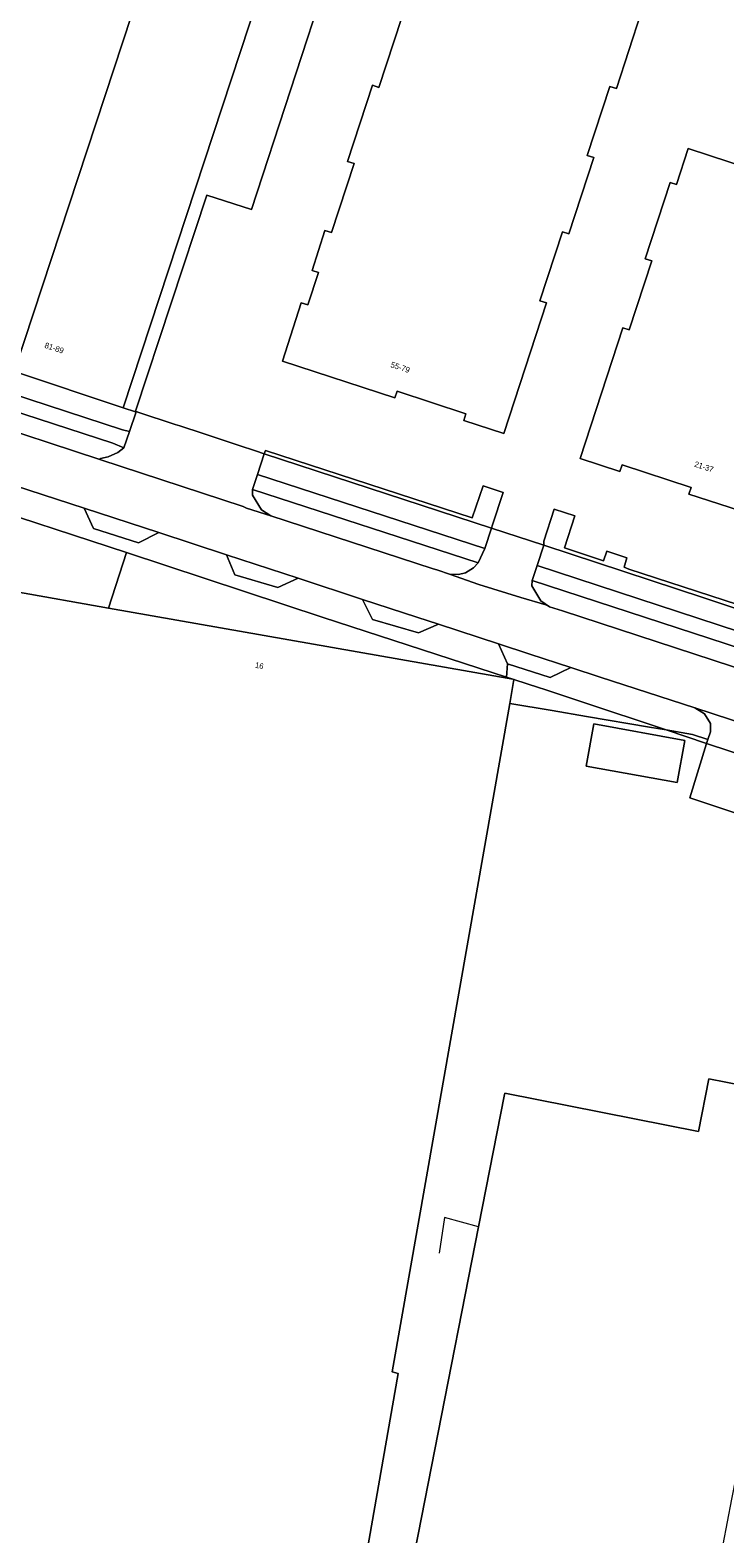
# Model space of a CAD drawing. Header units: metres. Extents: x 151448 to 154749, y 463108 to 465296.
# Tile 328 of 449: x 153108 to 153199, y 464088 to 464285. Entities that reach past the tile are written whole.
import ezdxf
from ezdxf.enums import TextEntityAlignment as Align

# ---------------------------------------------------------------- set-up
doc = ezdxf.new("R2010")
doc.units = ezdxf.units.M
for name, color, linetype, lineweight in [('B-PV-GR-BEPLANTING_CULTUUR_BODEMBEDEKKER-GV', 253, 'Continuous', 9), ('B-PV-IE-TERREINAFSCHEIDING_KUNSTMATIG_HEKWERK-G', 253, 'Continuous', 9), ('B-PV-OG-BEBOUWING-GV', 1, 'Continuous', 9), ('B-PV-OG-BEBOUWING-T18', 2, 'Continuous', 9), ('B-PV-OG-TERREIN_BEGROEID-GV', 253, 'Continuous', 9), ('B-PV-OG-TERREIN_ERF-GV', 253, 'Continuous', 9), ('B-PV-VH-GESLOTENVERHARDING_ASFALT-GV', 253, 'Continuous', 9), ('B-PV-VH-OPENVERHARDING_BETONSTRAATSTEEN-GV', 253, 'Continuous', 9), ('B-PV-VH-OPENVERHARDING_TEGEL-GV', 253, 'Continuous', 9)]:
    doc.layers.add(name, color=color, linetype=linetype, lineweight=lineweight)
doc.styles.add('Drong', font='txt', dxfattribs={"height": 1.8})

msp = doc.modelspace()

# ---------------------------------------------------------------- linework, layer by layer
at = {"layer": 'B-PV-GR-BEPLANTING_CULTUUR_BODEMBEDEKKER-GV', "flags": 128}
for points in [[(153106.273, 464240.262), (153100.736, 464242.109), (153099.269, 464242.385), (153098.517, 464239.973), (153100.802, 464239.02), (153120.41, 464232.63), (153121.352, 464232.395), (153122.196, 464234.952), (153122.122, 464234.977), (153120.506, 464235.514)], [(153168.746, 464219.744), (153138.992, 464229.489), (153138.097, 464226.755), (153167.872, 464217.061)], [(153161.813, 464207.16), (153159.199, 464206.034), (153153.154, 464207.773), (153151.872, 464210.414), (153143.45, 464213.17), (153140.749, 464211.961), (153135.139, 464213.62), (153134.067, 464216.24), (153125.179, 464219.149), (153122.537, 464217.808), (153116.61, 464219.704), (153115.406, 464222.347), (153104.562, 464225.896), (153102.783, 464226.303), (153101.4, 464225.908), (153100.334, 464225.117), (153099.839, 464223.437), (153120.954, 464216.541), (153146.697, 464208.056), (153170.692, 464200.227), (153170.853, 464201.965), (153169.651, 464204.596)], [(153174.729, 464214.847), (153206.399, 464204.465), (153207.263, 464207.064), (153206.825, 464207.21), (153196.532, 464210.633), (153175.598, 464217.497)]]:
    msp.add_lwpolyline(points, close=True, dxfattribs=at)
at = {"layer": 'B-PV-IE-TERREINAFSCHEIDING_KUNSTMATIG_HEKWERK-G', "flags": 128}
for points in [[(153137.31, 464261.486), (153147.553, 464292.757)], [(153127.941, 464233.122), (153127.319, 464233.327)], [(153130.974, 464232.12), (153127.941, 464233.122)], [(153120.954, 464216.541), (153118.595, 464209.271)], [(153171.139, 464196.776), (153176.682, 464195.839)], [(153176.682, 464195.839), (153181.189, 464195.078)], [(153181.189, 464195.078), (153189.428, 464193.686)], [(153167.058, 464128.253), (153162.596, 464129.444), (153161.874, 464124.798)]]:
    msp.add_lwpolyline(points, dxfattribs=at)
at = {"layer": 'B-PV-OG-BEBOUWING-GV', "flags": 128}
for points in [[(153106.429, 464240.737), (153106.273, 464240.262), (153120.506, 464235.514), (153139.396, 464292.96), (153125.142, 464297.639)], [(153189.724, 464254.734), (153186.78, 464245.705), (153185.924, 464245.983), (153180.35, 464228.876), (153185.562, 464227.153), (153185.84, 464228.009), (153194.885, 464225.063), (153194.599, 464224.209), (153209.35, 464219.41), (153211.839, 464227.014), (153211.051, 464227.274), (153212.451, 464231.551), (153213.239, 464231.291), (153214.951, 464236.519), (153214.162, 464236.779), (153217.115, 464245.798), (153217.903, 464245.539), (153221.173, 464255.528), (153220.384, 464255.788), (153221.918, 464260.475), (153194.478, 464269.461), (153192.963, 464264.726), (153192.139, 464264.988), (153188.867, 464255.012)], [(153181.124, 464188.564), (153193.072, 464186.405), (153194.073, 464191.944), (153182.125, 464194.103)], [(153194.763, 464061.648), (153196.089, 464068.675), (153195.67, 464068.81), (153200.215, 464092.582), (153210.555, 464144.99), (153197.195, 464147.622), (153195.838, 464140.735), (153170.491, 464145.734), (153170.454, 464145.545), (153167.058, 464128.253), (153155.602, 464069.926)]]:
    msp.add_lwpolyline(points, close=True, dxfattribs=at)
for points in [[(153156.952, 464286.498), (153154.014, 464277.464), (153153.158, 464277.742), (153149.9, 464267.764), (153150.755, 464267.483), (153147.795, 464258.444), (153146.94, 464258.724), (153145.257, 464253.487), (153146.11, 464253.199), (153144.685, 464248.972), (153143.832, 464249.26), (153141.366, 464241.62), (153156.109, 464236.815), (153156.39, 464237.67), (153165.4, 464234.705), (153165.119, 464233.85), (153170.352, 464232.147), (153175.943, 464249.238), (153175.087, 464249.517), (153178.036, 464258.563), (153178.89, 464258.28), (153182.148, 464268.258), (153181.293, 464268.538), (153184.256, 464277.592), (153185.111, 464277.312), (153188.359, 464287.278)], [(153152.105, 464083.824), (153156.542, 464109.025), (153155.732, 464109.26), (153171.139, 464196.776), (153171.689, 464199.902), (153171.693, 464199.923), (153171.545, 464199.949), (153118.595, 464209.271), (153106.332, 464211.43)]]:
    msp.add_lwpolyline(points, dxfattribs=at)
at = {"layer": 'B-PV-OG-TERREIN_BEGROEID-GV', "flags": 128}
for points in [[(153097.819, 464237.823), (153098.489, 464236.192), (153099.794, 464234.714), (153100.95, 464234.144), (153117.453, 464228.735), (153117.553, 464228.86), (153118.542, 464229.075), (153119.821, 464229.646), (153120.586, 464230.244), (153119.165, 464230.871)], [(153163.237, 464213.693), (153164.414, 464213.66), (153165.362, 464213.897), (153166.389, 464214.529), (153167.008, 464215.186), (153137.459, 464224.807), (153137.431, 464224.051), (153138.616, 464222.154), (153139.871, 464221.34), (153160.998, 464214.461), (153161.718, 464214.225)], [(153202.725, 464200.829), (153204.237, 464200.74), (153204.948, 464200.977), (153205.752, 464202.52), (153174.092, 464212.899), (153174.014, 464212.198), (153175.2, 464210.222), (153176.356, 464209.454), (153178.054, 464208.911), (153178.058, 464208.915)], [(153195.364, 464196.185), (153182.989, 464200.232), (153179.123, 464201.497), (153176.424, 464200.187), (153170.853, 464201.965), (153170.692, 464200.227), (153171.545, 464199.949), (153171.693, 464199.923), (153171.689, 464199.902), (153175.027, 464198.813), (153175.589, 464198.63), (153180.427, 464197.023), (153191.613, 464193.308), (153195.062, 464192.713), (153197.074, 464192.061), (153197.442, 464193.075), (153197.442, 464194.142), (153196.651, 464195.406)], [(153171.689, 464199.902), (153171.139, 464196.776), (153176.682, 464195.839), (153181.189, 464195.078), (153189.428, 464193.686), (153191.613, 464193.308), (153180.427, 464197.023), (153175.589, 464198.63), (153175.027, 464198.813)]]:
    msp.add_lwpolyline(points, close=True, dxfattribs=at)
at = {"layer": 'B-PV-OG-TERREIN_ERF-GV', "flags": 128}
for points in [[(153090.331, 464309.055), (153104.55, 464304.377), (153085.893, 464247.505), (153094.142, 464244.811), (153093.945, 464244.258), (153096.592, 464243.48), (153099.269, 464242.385), (153099.433, 464243.009), (153106.429, 464240.737), (153125.142, 464297.639), (153139.396, 464292.96), (153140.069, 464295.008), (153138.33, 464295.585), (153106.182, 464306.238), (153097.093, 464309.25), (153091.061, 464311.249)], [(153120.506, 464235.514), (153122.122, 464234.977), (153122.142, 464235.037), (153131.473, 464263.349), (153137.31, 464261.486), (153147.553, 464292.757), (153140.069, 464295.008), (153139.396, 464292.96)], [(153189.724, 464254.734), (153188.867, 464255.012), (153192.139, 464264.988), (153192.963, 464264.726), (153194.478, 464269.461), (153221.918, 464260.475), (153220.384, 464255.788), (153221.173, 464255.528), (153217.903, 464245.539), (153217.115, 464245.798), (153214.162, 464236.779), (153214.951, 464236.519), (153213.239, 464231.291), (153212.451, 464231.551), (153211.051, 464227.274), (153211.839, 464227.014), (153209.35, 464219.41), (153194.599, 464224.209), (153194.885, 464225.063), (153185.84, 464228.009), (153185.562, 464227.153), (153180.35, 464228.876), (153185.924, 464245.983), (153186.78, 464245.705)], [(153138.992, 464229.489), (153168.746, 464219.744), (153168.888, 464220.181), (153170.265, 464224.405), (153167.657, 464225.268), (153166.206, 464221.087), (153139.135, 464229.927)], [(153206.825, 464207.21), (153208.421, 464211.936), (153205.995, 464212.756), (153204.588, 464208.542), (153186.746, 464214.378), (153186.097, 464214.639), (153186.475, 464215.842), (153183.851, 464216.723), (153183.401, 464215.467), (153178.283, 464217.166), (153179.642, 464221.353), (153176.972, 464222.224), (153175.59, 464218.024), (153175.598, 464217.497), (153196.532, 464210.633)], [(153120.954, 464216.541), (153118.595, 464209.271), (153171.545, 464199.949), (153170.692, 464200.227), (153146.697, 464208.056)], [(153181.124, 464188.564), (153182.125, 464194.103), (153194.073, 464191.944), (153193.072, 464186.405)], [(153197.074, 464192.061), (153195.062, 464192.713), (153191.613, 464193.308), (153196.891, 464191.556)], [(153194.719, 464184.439), (153201.398, 464182.182), (153203.16, 464189.475), (153196.891, 464191.556)]]:
    msp.add_lwpolyline(points, close=True, dxfattribs=at)
for points in [[(153147.553, 464292.757), (153137.31, 464261.486), (153131.473, 464263.349), (153122.142, 464235.037), (153122.428, 464234.943), (153127.323, 464233.326), (153127.941, 464233.122), (153130.974, 464232.12), (153135.705, 464230.568), (153137.846, 464229.863), (153138.992, 464229.489), (153139.135, 464229.927), (153166.206, 464221.087), (153167.657, 464225.268), (153170.265, 464224.405), (153168.888, 464220.181), (153168.746, 464219.744), (153175.598, 464217.497), (153175.59, 464218.024), (153176.972, 464222.224), (153179.642, 464221.353), (153178.283, 464217.166), (153183.401, 464215.467), (153183.851, 464216.723), (153186.475, 464215.842), (153186.097, 464214.639), (153186.746, 464214.378), (153204.588, 464208.542)], [(153188.359, 464287.278), (153185.111, 464277.312), (153184.256, 464277.592), (153181.293, 464268.538), (153182.148, 464268.258), (153178.89, 464258.28), (153178.036, 464258.563), (153175.087, 464249.517), (153175.943, 464249.238), (153170.352, 464232.147), (153165.119, 464233.85), (153165.4, 464234.705), (153156.39, 464237.67), (153156.109, 464236.815), (153141.366, 464241.62), (153143.832, 464249.26), (153144.685, 464248.972), (153146.11, 464253.199), (153145.257, 464253.487), (153146.94, 464258.724), (153147.795, 464258.444), (153150.755, 464267.483), (153149.9, 464267.764), (153153.158, 464277.742), (153154.014, 464277.464), (153156.952, 464286.498)], [(153106.332, 464211.43), (153118.595, 464209.271), (153120.954, 464216.541), (153099.839, 464223.437)], [(153201.398, 464182.182), (153194.719, 464184.439), (153196.891, 464191.556), (153191.613, 464193.308), (153189.428, 464193.686), (153181.189, 464195.078), (153176.682, 464195.839), (153171.139, 464196.776), (153155.732, 464109.26), (153156.542, 464109.025), (153152.105, 464083.824)], [(153155.602, 464069.926), (153167.058, 464128.253), (153170.454, 464145.545), (153170.491, 464145.734), (153195.838, 464140.735), (153197.195, 464147.622), (153210.555, 464144.99)]]:
    msp.add_lwpolyline(points, dxfattribs=at)
at = {"layer": 'B-PV-VH-GESLOTENVERHARDING_ASFALT-GV', "flags": 128}
for points in [[(153202.725, 464200.829), (153178.058, 464208.915), (153178.054, 464208.911), (153176.356, 464209.454), (153175.871, 464209.709), (153172.606, 464210.654), (153167.099, 464212.338), (153163.237, 464213.693), (153161.718, 464214.225), (153160.998, 464214.461), (153139.871, 464221.34), (153136.686, 464222.365), (153136.21, 464222.587), (153117.453, 464228.735), (153100.95, 464234.144), (153088.971, 464238.115), (153051.263, 464250.407)], [(153042, 464246.428), (153047.995, 464244.463), (153057.823, 464241.285), (153062.504, 464239.739), (153072.426, 464236.461), (153075.219, 464235.539), (153086.948, 464231.69), (153090.722, 464230.457), (153101.503, 464226.897), (153104.562, 464225.896), (153115.406, 464222.347), (153125.179, 464219.149), (153134.067, 464216.24), (153143.45, 464213.17), (153151.872, 464210.414)], [(153151.872, 464210.414), (153158.949, 464208.098), (153161.813, 464207.16), (153169.651, 464204.596), (153173.781, 464203.244), (153179.123, 464201.497), (153182.989, 464200.232), (153195.364, 464196.185), (153212.023, 464190.736)]]:
    msp.add_lwpolyline(points, dxfattribs=at)
at = {"layer": 'B-PV-VH-OPENVERHARDING_BETONSTRAATSTEEN-GV', "flags": 128}
for points in [[(153121.352, 464232.395), (153120.586, 464230.244), (153119.821, 464229.646), (153118.542, 464229.075), (153117.553, 464228.86), (153117.453, 464228.735), (153136.21, 464222.587), (153136.686, 464222.365), (153139.871, 464221.34), (153138.616, 464222.154), (153137.431, 464224.051), (153137.459, 464224.807), (153138.097, 464226.755), (153138.992, 464229.489), (153137.846, 464229.863), (153135.705, 464230.568), (153130.974, 464232.12), (153127.941, 464233.122), (153127.323, 464233.326), (153122.428, 464234.943), (153122.142, 464235.037), (153122.122, 464234.977), (153122.196, 464234.952)], [(153125.179, 464219.149), (153115.406, 464222.347), (153116.61, 464219.704), (153122.537, 464217.808)], [(153174.092, 464212.899), (153174.729, 464214.847), (153175.598, 464217.497), (153168.746, 464219.744), (153167.872, 464217.061), (153167.008, 464215.186), (153166.389, 464214.529), (153165.362, 464213.897), (153164.414, 464213.66), (153163.237, 464213.693), (153167.099, 464212.338), (153172.606, 464210.654), (153175.871, 464209.709), (153176.356, 464209.454), (153175.2, 464210.222), (153174.014, 464212.198)], [(153143.45, 464213.17), (153134.067, 464216.24), (153135.139, 464213.62), (153140.749, 464211.961)], [(153158.949, 464208.098), (153151.872, 464210.414), (153153.154, 464207.773), (153159.199, 464206.034), (153161.813, 464207.16)], [(153179.123, 464201.497), (153173.781, 464203.244), (153169.651, 464204.596), (153170.853, 464201.965), (153176.424, 464200.187)], [(153209.618, 464187.331), (153210.142, 464188.986), (153211.725, 464189.826), (153212.023, 464190.736), (153195.364, 464196.185), (153196.651, 464195.406), (153197.442, 464194.142), (153197.442, 464193.075), (153197.074, 464192.061), (153196.891, 464191.556), (153203.16, 464189.475)]]:
    msp.add_lwpolyline(points, close=True, dxfattribs=at)
at = {"layer": 'B-PV-VH-OPENVERHARDING_TEGEL-GV', "flags": 128}
for points in [[(153121.352, 464232.395), (153120.41, 464232.63), (153100.802, 464239.02), (153098.517, 464239.973), (153097.819, 464237.823), (153119.165, 464230.871), (153120.586, 464230.244)], [(153137.459, 464224.807), (153167.008, 464215.186), (153167.872, 464217.061), (153138.097, 464226.755)], [(153206.399, 464204.465), (153174.729, 464214.847), (153174.092, 464212.899), (153205.752, 464202.52)]]:
    msp.add_lwpolyline(points, close=True, dxfattribs=at)

# ---------------------------------------------------------------- texts
at = {"layer": 'B-PV-OG-BEBOUWING-T18', "style": 'Drong'}
for s, rotation, p in [('81-89', 341.8, (153111.492, 464243.33)), ('55-79', 341.9, (153156.8, 464240.797)), ('21-37', 342, (153196.567, 464227.775)), ('16', 350, (153138.35, 464201.732))]:
    msp.add_text(s, height=0.75, rotation=rotation, dxfattribs=at).set_placement(p, align=Align.MIDDLE)

doc.saveas('drawing.dxf')
